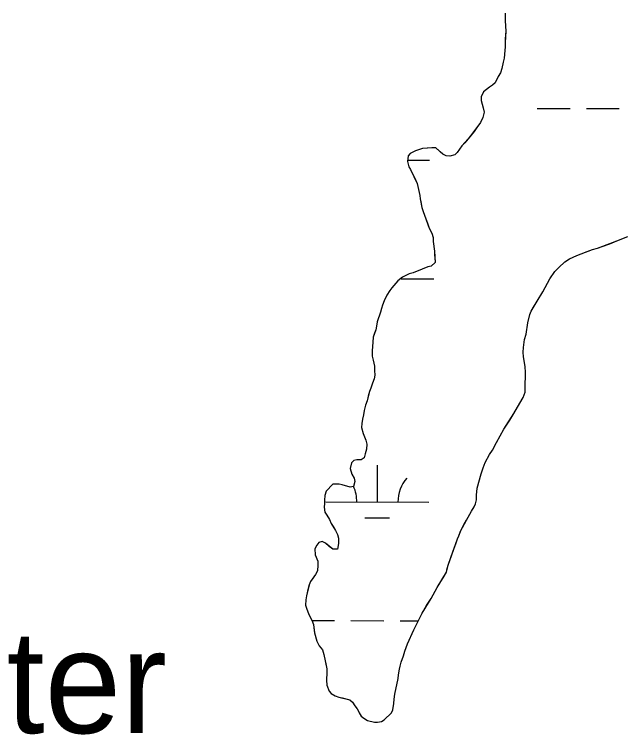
# Model space of a CAD drawing. Extents: x 3172297 to 3210190, y 958463 to 983887.
# Drawn here: x 3188922 to 3189515, y 973093 to 973793 of the extents above; entities that cross this region are included whole.
import ezdxf

# ---------------------------------------------------------------- set-up
doc = ezdxf.new("R2010")
doc.units = 0
for name, color, linetype in [('V-RIVR-IDEN', 7, 'Continuous'), ('V-SITE-VEGE', 7, 'Continuous'), ('V-TOPO-SHOR', 7, 'Continuous'), ('V-WETL-SWMP', 7, 'Continuous')]:
    doc.layers.add(name, color=color, linetype=linetype)

msp = doc.modelspace()

# ---------------------------------------------------------------- linework, layer by layer
at = {"layer": 'V-SITE-VEGE'}
for p, q in [((3189399.96, 973794.63), (3189400.01, 973786.97)), ((3189400.01, 973786.97), (3189400.73, 973777.12)), ((3189400.73, 973777.12), (3189399.93, 973766.17)), ((3189399.93, 973766.17), (3189399.96, 973761.79)), ((3189399.96, 973761.79), (3189399.55, 973758.29)), ((3189399.55, 973758.29), (3189398.95, 973750.62)), ((3189398.1, 973746.89), (3189396.61, 973740.75)), ((3189398.95, 973750.62), (3189398.1, 973746.89)), ((3189396.61, 973740.75), (3189395.32, 973736.59)), ((3189393.16, 973732.85), (3189390.14, 973726.92)), ((3189395.32, 973736.59), (3189393.16, 973732.85)), ((3189387.52, 973724.49), (3189384.69, 973722.5)), ((3189390.14, 973726.92), (3189387.52, 973724.49)), ((3189379.03, 973717.87), (3189376.65, 973713.03)), ((3189384.69, 973722.5), (3189379.03, 973717.87)), ((3189376.65, 973713.03), (3189376.68, 973709.53)), ((3189376.68, 973709.53), (3189378.7, 973702.54)), ((3189379.6, 973698.38), (3189378.11, 973692.9)), ((3189378.7, 973702.54), (3189379.6, 973698.38)), ((3189378.11, 973692.9), (3189375.95, 973688.29)), ((3189375.95, 973688.29), (3189369.66, 973679.27)), ((3189369.66, 973679.27), (3189364.02, 973672.23)), ((3189364.02, 973672.23), (3189357.94, 973665.4)), ((3189319.65, 973662.73), (3189312.66, 973660.71)), ((3189328.62, 973663.67), (3189319.65, 973662.73)), ((3189332.56, 973663.47), (3189328.62, 973663.67)), ((3189339.39, 973657.39), (3189332.56, 973663.47)), ((3189357.94, 973665.4), (3189353.39, 973659.02)), ((3189305.69, 973655.62), (3189305.07, 973650.15)), ((3189307.64, 973658.05), (3189305.69, 973655.62)), ((3189312.66, 973660.71), (3189307.64, 973658.05)), ((3189342.46, 973655.66), (3189339.39, 973657.39)), ((3189346.19, 973655.47), (3189342.46, 973655.66)), ((3189351, 973656.59), (3189346.19, 973655.47)), ((3189353.39, 973659.02), (3189351, 973656.59)), ((3189305.07, 973650.15), (3189306.2, 973645.12)), ((3189306.2, 973645.12), (3189307.75, 973642.51)), ((3189307.75, 973642.51), (3189314.41, 973628.98)), ((3189314.41, 973628.98), (3189316.89, 973617.17)), ((3189316.89, 973617.17), (3189317.14, 973613.89)), ((3189317.14, 973613.89), (3189318.95, 973605.36)), ((3189318.95, 973605.36), (3189320.29, 973601.65)), ((3189320.29, 973601.65), (3189321.41, 973598.16)), ((3189321.41, 973598.16), (3189326.09, 973585.49)), ((3189326.09, 973585.49), (3189328.75, 973580.48)), ((3189328.75, 973580.48), (3189329.87, 973576.33)), ((3189508.75, 973573.18), (3189519.45, 973577.41)), ((3189329.87, 973576.33), (3189329.9, 973572.38)), ((3189329.9, 973572.38), (3189331.06, 973562.98)), ((3189489.75, 973566.04), (3189501.77, 973570.29)), ((3189501.77, 973570.29), (3189508.75, 973573.18)), ((3189331.06, 973562.98), (3189331.79, 973552.04)), ((3189469.88, 973558.9), (3189484.95, 973564.7)), ((3189484.95, 973564.7), (3189489.75, 973566.04)), ((3189462.46, 973555.57), (3189469.88, 973558.9)), ((3189331.79, 973552.04), (3189327.88, 973548.29)), ((3189452.23, 973547.18), (3189458.1, 973552.69)), ((3189458.1, 973552.69), (3189462.46, 973555.57)), ((3189310.41, 973542.04), (3189306.69, 973540.92)), ((3189319.14, 973545.6), (3189310.41, 973542.04)), ((3189324.82, 973547.61), (3189319.14, 973545.6)), ((3189327.88, 973548.29), (3189324.82, 973547.61)), ((3189443.33, 973536.17), (3189448.32, 973543.21)), ((3189448.32, 973543.21), (3189452.23, 973547.18)), ((3189299.93, 973537.59), (3189295.58, 973534.06)), ((3189306.69, 973540.92), (3189299.93, 973537.59)), ((3189436.63, 973523.43), (3189443.33, 973536.17)), ((3189295.58, 973534.06), (3189289.71, 973527.23)), ((3189287.76, 973524.59), (3189284.73, 973520.19)), ((3189289.71, 973527.23), (3189287.76, 973524.59)), ((3189431.22, 973514.19), (3189436.63, 973523.43)), ((3189282.14, 973514.7), (3189280.63, 973510.31)), ((3189284.73, 973520.19), (3189282.14, 973514.7)), ((3189425.16, 973504.74), (3189431.22, 973514.19)), ((3189279.78, 973507.24), (3189278.49, 973503.73)), ((3189280.63, 973510.31), (3189279.78, 973507.24)), ((3189278.49, 973503.73), (3189275.27, 973494.08)), ((3189421.95, 973493.33), (3189423.87, 973501.45)), ((3189423.87, 973501.45), (3189425.16, 973504.74)), ((3189275.27, 973494.08), (3189274.02, 973486.41)), ((3189420.28, 973482.16), (3189421.95, 973493.33)), ((3189274.02, 973486.41), (3189271.65, 973479.38)), ((3189271.65, 973479.38), (3189271.03, 973474.56)), ((3189418.78, 973477.11), (3189420.28, 973482.16)), ((3189271.03, 973474.56), (3189270.43, 973466.02)), ((3189417.74, 973469.22), (3189418.78, 973477.11)), ((3189270.43, 973466.02), (3189270.69, 973460.77)), ((3189417.55, 973464.62), (3189417.74, 973469.22)), ((3189270.69, 973460.77), (3189271.37, 973457.05)), ((3189417.8, 973460.25), (3189417.55, 973464.62)), ((3189419.62, 973450.85), (3189417.8, 973460.25)), ((3189271.37, 973457.05), (3189272.72, 973451.15)), ((3189272.72, 973451.15), (3189272.97, 973446.77)), ((3189419.88, 973444.94), (3189419.62, 973450.85)), ((3189272.97, 973446.77), (3189273, 973442.4)), ((3189419.91, 973439.68), (3189419.88, 973444.94)), ((3189272.37, 973438.89), (3189270.87, 973434.5)), ((3189273, 973442.4), (3189272.37, 973438.89)), ((3189419.51, 973434.86), (3189419.91, 973439.68)), ((3189270.87, 973434.5), (3189269.37, 973429.67)), ((3189419.57, 973425.89), (3189419.51, 973434.86)), ((3189267.86, 973426.38), (3189265.73, 973417.39)), ((3189269.37, 973429.67), (3189267.86, 973426.38)), ((3189417.42, 973420.62), (3189419.57, 973425.89)), ((3189265.73, 973417.39), (3189264.01, 973413.22)), ((3189414.39, 973415.13), (3189417.42, 973420.62)), ((3189264.01, 973413.22), (3189262.73, 973407.95)), ((3189408.55, 973405.02), (3189414.39, 973415.13)), ((3189262.1, 973403.79), (3189261.26, 973399.62)), ((3189262.73, 973407.95), (3189262.1, 973403.79)), ((3189398.8, 973389.63), (3189408.55, 973405.02)), ((3189260.63, 973395.46), (3189260.21, 973391.52)), ((3189261.26, 973399.62), (3189260.63, 973395.46)), ((3189260.21, 973391.52), (3189261.79, 973385.62)), ((3189391.67, 973376.66), (3189398.8, 973389.63)), ((3189261.79, 973385.62), (3189264.46, 973379.07)), ((3189264.46, 973379.07), (3189265.36, 973375.35)), ((3189265.36, 973375.35), (3189265.18, 973370.32)), ((3189387.56, 973369.41), (3189391.67, 973376.66)), ((3189265.18, 973370.32), (3189263.68, 973365.71)), ((3189384.74, 973365.01), (3189387.56, 973369.41)), ((3189255.62, 973359.96), (3189252.56, 973359.29)), ((3189259.78, 973359.99), (3189255.62, 973359.96)), ((3189262.61, 973361.76), (3189259.78, 973359.99)), ((3189263.68, 973365.71), (3189262.61, 973361.76)), ((3189380.64, 973357.32), (3189384.74, 973365.01)), ((3189250.38, 973357.08), (3189249.11, 973351.38)), ((3189252.56, 973359.29), (3189250.38, 973357.08)), ((3189378.48, 973352.05), (3189380.64, 973357.32)), ((3189249.11, 973351.38), (3189250.9, 973345.92)), ((3189250.9, 973345.92), (3189253.12, 973341.99)), ((3189372.71, 973332.53), (3189376.55, 973346.35)), ((3189376.55, 973346.35), (3189378.48, 973352.05)), ((3189253.79, 973338.94), (3189252.51, 973334.11)), ((3189253.12, 973341.99), (3189253.79, 973338.94)), ((3189232.35, 973336.38), (3189225.83, 973329.33)), ((3189238.27, 973336.2), (3189232.35, 973336.38)), ((3189241.34, 973335.57), (3189238.27, 973336.2)), ((3189249.01, 973333.43), (3189241.34, 973335.57)), ((3189252.51, 973334.11), (3189249.01, 973333.43)), ((3189372.1, 973325.52), (3189372.71, 973332.53)), ((3189224.55, 973325.38), (3189224.15, 973320.56)), ((3189225.83, 973329.33), (3189224.55, 973325.38)), ((3189372.13, 973320.92), (3189372.1, 973325.52)), ((3189224.15, 973320.56), (3189224.17, 973317.5)), ((3189371.06, 973317.19), (3189372.13, 973320.92)), ((3189224.17, 973317.5), (3189223.75, 973313.99)), ((3189223.75, 973313.99), (3189224.44, 973309.18)), ((3189367.39, 973309.94), (3189369.77, 973314.12)), ((3189369.77, 973314.12), (3189371.06, 973317.19)), ((3189224.44, 973309.18), (3189226.43, 973306.13)), ((3189226.43, 973306.13), (3189228.87, 973301.77)), ((3189362.2, 973301.37), (3189367.39, 973309.94)), ((3189228.87, 973301.77), (3189230.65, 973298.06)), ((3189230.65, 973298.06), (3189234.85, 973291.3)), ((3189356.36, 973290.39), (3189362.2, 973301.37)), ((3189234.85, 973291.3), (3189236.64, 973287.15)), ((3189354.85, 973286), (3189356.36, 973290.39)), ((3189236.64, 973287.15), (3189237.75, 973283.66)), ((3189237.75, 973283.66), (3189237.79, 973278.62)), ((3189344.55, 973257.46), (3189353.56, 973283.14)), ((3189353.56, 973283.14), (3189354.85, 973286)), ((3189216.78, 973276.95), (3189214.84, 973273.43)), ((3189218.74, 973279.37), (3189216.78, 973276.95)), ((3189221.79, 973280.48), (3189218.74, 973279.37)), ((3189225.09, 973278.75), (3189221.79, 973280.48)), ((3189232.14, 973272.89), (3189225.09, 973278.75)), ((3189237.79, 973278.62), (3189236.95, 973273.14)), ((3189214.84, 973273.43), (3189215.1, 973267.52)), ((3189236.95, 973273.14), (3189232.14, 973272.89)), ((3189215.1, 973267.52), (3189217.55, 973261.19)), ((3189217.79, 973257.47), (3189217.18, 973251.99)), ((3189217.55, 973261.19), (3189217.79, 973257.47)), ((3189342.84, 973250.67), (3189344.55, 973257.46)), ((3189215.23, 973248.26), (3189210.46, 973241.66)), ((3189217.18, 973251.99), (3189215.23, 973248.26)), ((3189333.97, 973235.72), (3189342.84, 973250.67)), ((3189210.46, 973241.66), (3189209.17, 973238.36)), ((3189209.17, 973238.36), (3189206.62, 973227.62)), ((3189327.91, 973225.17), (3189333.97, 973235.72)), ((3189206.62, 973227.62), (3189205.98, 973223.89)), ((3189205.98, 973223.89), (3189205.8, 973218.64)), ((3189319.25, 973210.88), (3189327.91, 973225.17)), ((3189205.8, 973218.64), (3189206.48, 973215.58)), ((3189206.48, 973215.58), (3189208.93, 973209.46)), ((3189208.93, 973209.46), (3189211.81, 973203.79)), ((3189311.05, 973194.41), (3189319.25, 973210.88)), ((3189211.81, 973203.79), (3189213.38, 973199.64)), ((3189213.38, 973199.64), (3189214.52, 973191.55)), ((3189214.52, 973191.55), (3189216.77, 973183.47)), ((3189305.01, 973180.79), (3189311.05, 973194.41)), ((3189216.77, 973183.47), (3189218.99, 973179.1)), ((3189218.99, 973179.1), (3189222.08, 973175.19)), ((3189302.43, 973173.77), (3189305.01, 973180.79)), ((3189222.08, 973175.19), (3189223.65, 973170.38)), ((3189300.93, 973169.38), (3189302.43, 973173.77)), ((3189223.65, 973170.38), (3189226.37, 973156.61)), ((3189298.79, 973163.02), (3189300.93, 973169.38)), ((3189226.37, 973156.61), (3189226.39, 973153.1)), ((3189297.3, 973156.22), (3189297.72, 973159.29)), ((3189297.72, 973159.29), (3189298.79, 973163.02)), ((3189226.39, 973153.1), (3189226.23, 973145.66)), ((3189295.83, 973147.23), (3189296.24, 973150.74)), ((3189296.24, 973150.74), (3189297.3, 973156.22)), ((3189226.23, 973145.66), (3189226.26, 973140.84)), ((3189292.65, 973131.89), (3189295.83, 973147.23)), ((3189226.26, 973140.84), (3189228.71, 973134.95)), ((3189228.71, 973134.95), (3189230.69, 973132.56)), ((3189230.69, 973132.56), (3189234.43, 973130.39)), ((3189234.43, 973130.39), (3189238.16, 973129.1)), ((3189238.16, 973129.1), (3189248.69, 973126.55)), ((3189292.03, 973127.07), (3189292.65, 973131.89)), ((3189248.69, 973126.55), (3189251.55, 973124.16)), ((3189251.55, 973124.16), (3189253.76, 973120.67)), ((3189290.79, 973116.77), (3189291.62, 973122.9)), ((3189291.62, 973122.9), (3189292.03, 973127.07)), ((3189253.76, 973120.67), (3189255.97, 973117.63)), ((3189255.97, 973117.63), (3189259.74, 973110.43)), ((3189289.27, 973113.7), (3189290.79, 973116.77)), ((3189259.74, 973110.43), (3189262.38, 973108.47)), ((3189262.38, 973108.47), (3189265.9, 973106.31)), ((3189282.31, 973106.86), (3189289.27, 973113.7)), ((3189265.9, 973106.31), (3189272.7, 973104.6)), ((3189272.7, 973104.6), (3189275.76, 973104.62)), ((3189275.76, 973104.62), (3189279.48, 973105.31)), ((3189279.48, 973105.31), (3189282.31, 973106.86))]:
    msp.add_line(p, q, dxfattribs=at)
at = {"layer": 'V-TOPO-SHOR'}
for points in [[(3189399.96, 973794.63), (3189400.01, 973786.97), (3189400.73, 973777.12), (3189400.13, 973769.67), (3189399.93, 973766.17), (3189399.96, 973761.79), (3189399.55, 973758.29), (3189398.95, 973750.62), (3189398.1, 973746.89), (3189396.61, 973740.75), (3189395.32, 973736.58), (3189393.16, 973732.85), (3189390.13, 973726.92), (3189387.52, 973724.49), (3189384.69, 973722.5), (3189379.03, 973717.87), (3189376.66, 973713.03), (3189376.68, 973709.53), (3189378.7, 973702.54), (3189379.6, 973698.38), (3189378.11, 973692.9), (3189375.95, 973688.29), (3189373.13, 973684.33), (3189369.66, 973679.27), (3189364.02, 973672.23), (3189360.76, 973668.48), (3189357.94, 973665.4), (3189353.39, 973659.02), (3189351, 973656.59), (3189346.19, 973655.47), (3189342.46, 973655.66), (3189339.39, 973657.39), (3189336.74, 973659.78), (3189332.56, 973663.47), (3189328.62, 973663.67), (3189324.24, 973663.2), (3189319.65, 973662.73), (3189316.59, 973661.83), (3189312.66, 973660.71), (3189307.64, 973658.05), (3189305.69, 973655.62), (3189305.07, 973650.15), (3189306.2, 973645.12), (3189307.75, 973642.51), (3189309.74, 973638.58), (3189311.96, 973634), (3189314.41, 973628.98), (3189316.9, 973617.17), (3189317.14, 973613.89), (3189317.81, 973610.83), (3189318.95, 973605.36), (3189320.29, 973601.65), (3189321.41, 973598.16), (3189324.75, 973589.21), (3189326.09, 973585.49), (3189328.75, 973580.48), (3189329.87, 973576.33), (3189329.9, 973572.38), (3189331.06, 973562.98)], [(3189484.95, 973564.7), (3189489.75, 973566.04), (3189494.34, 973567.61), (3189501.77, 973570.29), (3189508.75, 973573.18), (3189519.45, 973577.41)], [(3189331.06, 973562.98), (3189331.3, 973559.48), (3189331.54, 973556.42), (3189331.79, 973552.04), (3189327.88, 973548.29), (3189324.82, 973547.61), (3189319.14, 973545.6), (3189314.34, 973543.6), (3189310.41, 973542.04), (3189306.69, 973540.92), (3189299.93, 973537.59), (3189295.58, 973534.06), (3189289.71, 973527.23), (3189287.76, 973524.59), (3189284.73, 973520.19), (3189282.14, 973514.7), (3189280.63, 973510.31), (3189279.78, 973507.24), (3189278.49, 973503.73), (3189275.27, 973494.08), (3189274.65, 973489.91), (3189274.01, 973486.41), (3189272.94, 973483.11), (3189271.65, 973479.38), (3189271.03, 973474.56), (3189270.43, 973466.02), (3189270.69, 973460.77), (3189271.37, 973457.05), (3189272.72, 973451.15), (3189272.97, 973446.77), (3189273, 973442.4), (3189272.37, 973438.89), (3189270.87, 973434.5), (3189269.37, 973429.67), (3189267.86, 973426.38), (3189266.79, 973421.77), (3189265.73, 973417.39), (3189264.01, 973413.22), (3189262.73, 973407.95), (3189262.1, 973403.79), (3189261.26, 973399.62), (3189260.63, 973395.46), (3189260.21, 973391.52), (3189261.79, 973385.62), (3189264.46, 973379.07), (3189265.36, 973375.35), (3189265.18, 973370.32), (3189263.68, 973365.71), (3189262.61, 973361.76), (3189259.78, 973359.99), (3189255.62, 973359.96), (3189252.56, 973359.29), (3189250.38, 973357.08), (3189249.11, 973351.38), (3189250.9, 973345.92), (3189253.12, 973341.99), (3189253.79, 973338.94), (3189252.51, 973334.11), (3189249.01, 973333.43), (3189241.34, 973335.57), (3189238.27, 973336.2), (3189232.35, 973336.38), (3189225.83, 973329.33), (3189224.55, 973325.38), (3189224.15, 973320.56), (3189224.17, 973317.5), (3189223.75, 973313.99), (3189224.44, 973309.18), (3189226.43, 973306.13), (3189228.87, 973301.77), (3189230.65, 973298.06), (3189232.42, 973295.22), (3189234.85, 973291.3), (3189236.64, 973287.15), (3189237.75, 973283.66), (3189237.79, 973278.62), (3189236.95, 973273.14), (3189232.14, 973272.89), (3189228.83, 973275.71), (3189225.09, 973278.75), (3189221.79, 973280.48), (3189218.74, 973279.37), (3189216.78, 973276.95), (3189214.84, 973273.43), (3189215.1, 973267.52), (3189217.55, 973261.19), (3189217.79, 973257.47), (3189217.17, 973251.99), (3189215.23, 973248.26), (3189213.06, 973245.18), (3189210.46, 973241.66), (3189209.17, 973238.36), (3189207.68, 973232.22), (3189206.62, 973227.62), (3189205.98, 973223.89), (3189205.8, 973218.64), (3189206.48, 973215.58), (3189208.93, 973209.46), (3189211.81, 973203.79), (3189213.38, 973199.64), (3189213.83, 973196.36)], [(3189213.83, 973196.36), (3189214.52, 973191.55), (3189216.77, 973183.47), (3189218.99, 973179.1), (3189222.08, 973175.19), (3189223.65, 973170.38), (3189224.78, 973164.48), (3189225.46, 973161.42), (3189226.37, 973156.61), (3189226.39, 973153.1), (3189226.23, 973145.66), (3189226.26, 973140.84), (3189228.71, 973134.95), (3189230.69, 973132.56), (3189234.43, 973130.39), (3189238.16, 973129.1), (3189241.45, 973128.25), (3189248.69, 973126.55), (3189251.55, 973124.16), (3189253.76, 973120.67), (3189255.97, 973117.63), (3189257.97, 973113.92), (3189259.74, 973110.43), (3189262.38, 973108.47), (3189265.9, 973106.31), (3189272.7, 973104.6), (3189275.76, 973104.62), (3189279.48, 973105.31), (3189282.31, 973106.86), (3189289.27, 973113.7), (3189290.79, 973116.77), (3189291.62, 973122.9), (3189292.03, 973127.07), (3189292.65, 973131.89), (3189295.83, 973147.23), (3189296.24, 973150.74), (3189297.3, 973156.22), (3189297.72, 973159.29), (3189298.79, 973163.02), (3189300.93, 973169.38), (3189302.43, 973173.77), (3189305.01, 973180.79), (3189311.05, 973194.41), (3189317.53, 973207.36), (3189319.25, 973210.88), (3189323.58, 973218.14), (3189327.91, 973225.17), (3189333.97, 973235.72), (3189340.46, 973246.71), (3189342.84, 973250.67), (3189343.69, 973254.18), (3189344.55, 973257.46), (3189349.48, 973271.51), (3189351.85, 973278.09), (3189353.56, 973283.14), (3189354.86, 973286), (3189356.36, 973290.39), (3189360.04, 973297.2), (3189362.2, 973301.37), (3189367.39, 973309.94), (3189369.77, 973314.12), (3189371.06, 973317.19), (3189372.13, 973320.92), (3189372.1, 973325.52), (3189372.71, 973332.53), (3189376.55, 973346.35), (3189378.48, 973352.05), (3189380.64, 973357.32), (3189384.74, 973365.01), (3189387.56, 973369.41), (3189391.67, 973376.66), (3189398.8, 973389.63), (3189404.44, 973398.42), (3189408.55, 973405.02), (3189414.39, 973415.13), (3189417.42, 973420.62), (3189419.57, 973425.89), (3189419.54, 973430.05), (3189419.51, 973434.86), (3189419.91, 973439.68), (3189419.88, 973444.94), (3189419.62, 973450.85), (3189417.8, 973460.25), (3189417.55, 973464.62), (3189417.74, 973469.22), (3189418.78, 973477.11), (3189420.28, 973482.16), (3189421.95, 973493.33), (3189423.87, 973501.45), (3189425.16, 973504.74), (3189427.54, 973508.48), (3189431.22, 973514.19), (3189436.63, 973523.43), (3189443.33, 973536.17), (3189448.32, 973543.21), (3189452.23, 973547.18), (3189458.1, 973552.69), (3189462.46, 973555.57), (3189469.88, 973558.9), (3189479.71, 973562.69), (3189484.95, 973564.7)]]:
    msp.add_lwpolyline(points, dxfattribs=at)
at = {"layer": 'V-WETL-SWMP'}
for p, q in [((3189431.12, 973701.88), (3189463.12, 973701.8)), ((3189479.12, 973701.76), (3189511.12, 973701.68)), ((3189305.21, 973651.45), (3189326.4, 973651.39)), ((3189298.71, 973536.03), (3189330.71, 973535.95)), ((3189275.58, 973318.84), (3189275.67, 973354.84)), ((3189225.58, 973318.97), (3189325.58, 973318.72)), ((3189263.54, 973303.44), (3189287.54, 973303.38)), ((3189211.9, 973203.57), (3189233.89, 973203.51)), ((3189249.89, 973203.47), (3189281.89, 973203.39)), ((3189297.89, 973203.36), (3189315.5, 973203.31))]:
    msp.add_line(p, q, dxfattribs=at)
msp.add_lwpolyline([(3189399.96, 973794.63), (3189400.01, 973786.97), (3189400.73, 973777.12), (3189400.13, 973769.67), (3189399.93, 973766.17), (3189399.96, 973761.79), (3189399.55, 973758.29), (3189398.95, 973750.62), (3189398.1, 973746.89), (3189396.61, 973740.75), (3189395.32, 973736.58), (3189393.16, 973732.85), (3189390.13, 973726.92), (3189387.52, 973724.49), (3189384.69, 973722.5), (3189379.03, 973717.86), (3189376.66, 973713.03), (3189376.68, 973709.53), (3189378.7, 973702.54), (3189379.6, 973698.38), (3189378.11, 973692.9), (3189375.95, 973688.29), (3189373.13, 973684.33), (3189369.67, 973679.27), (3189364.02, 973672.23), (3189360.76, 973668.48), (3189357.94, 973665.4), (3189353.39, 973659.02), (3189350.99, 973656.59), (3189346.19, 973655.47), (3189342.46, 973655.66), (3189339.39, 973657.39), (3189336.74, 973659.78), (3189332.56, 973663.47), (3189328.62, 973663.66), (3189324.24, 973663.2), (3189319.65, 973662.73), (3189316.59, 973661.83), (3189312.66, 973660.71), (3189307.64, 973658.05), (3189305.69, 973655.63), (3189305.07, 973650.15), (3189306.2, 973645.12), (3189307.75, 973642.51), (3189309.74, 973638.58), (3189311.96, 973634), (3189314.41, 973628.98), (3189316.9, 973617.17), (3189317.14, 973613.89), (3189317.81, 973610.83), (3189318.95, 973605.37), (3189320.29, 973601.65), (3189321.41, 973598.16), (3189324.75, 973589.21), (3189326.09, 973585.49), (3189328.75, 973580.48), (3189329.87, 973576.33), (3189329.9, 973572.38), (3189331.06, 973562.98), (3189331.3, 973559.48), (3189331.54, 973556.42), (3189331.79, 973552.04), (3189327.88, 973548.29), (3189324.82, 973547.61), (3189319.14, 973545.6), (3189314.34, 973543.6), (3189310.41, 973542.04), (3189306.69, 973540.92), (3189299.93, 973537.59), (3189295.58, 973534.06), (3189289.71, 973527.23), (3189287.76, 973524.59), (3189284.73, 973520.19), (3189282.14, 973514.7), (3189280.63, 973510.31), (3189279.78, 973507.24), (3189278.49, 973503.73), (3189275.27, 973494.08), (3189274.65, 973489.91), (3189274.01, 973486.4), (3189272.94, 973483.11), (3189271.65, 973479.38), (3189271.03, 973474.56), (3189270.43, 973466.02), (3189270.69, 973460.77), (3189271.37, 973457.05), (3189272.72, 973451.15), (3189272.97, 973446.77), (3189273, 973442.4), (3189272.37, 973438.89), (3189270.87, 973434.5), (3189269.37, 973429.67), (3189267.86, 973426.38), (3189266.79, 973421.77), (3189265.73, 973417.39), (3189264.01, 973413.22), (3189262.73, 973407.96), (3189262.1, 973403.79), (3189261.25, 973399.63), (3189260.63, 973395.46), (3189260.22, 973391.52), (3189261.79, 973385.62), (3189264.46, 973379.07), (3189265.36, 973375.35), (3189265.18, 973370.32), (3189263.68, 973365.71), (3189262.61, 973361.76), (3189259.78, 973359.99), (3189255.62, 973359.96), (3189252.56, 973359.28), (3189250.38, 973357.08), (3189249.11, 973351.38), (3189250.9, 973345.92), (3189253.11, 973341.99), (3189253.79, 973338.93), (3189252.51, 973334.11), (3189249.01, 973333.43), (3189241.34, 973335.57), (3189238.27, 973336.2), (3189232.35, 973336.38), (3189225.84, 973329.33), (3189224.55, 973325.38), (3189224.15, 973320.56), (3189224.17, 973317.5), (3189223.75, 973313.99), (3189224.44, 973309.18), (3189226.43, 973306.13), (3189228.87, 973301.77), (3189230.65, 973298.06), (3189232.42, 973295.22), (3189234.85, 973291.3), (3189236.64, 973287.15), (3189237.75, 973283.66), (3189237.79, 973278.62), (3189236.95, 973273.14), (3189232.14, 973272.89), (3189228.83, 973275.71), (3189225.09, 973278.75), (3189221.79, 973280.48), (3189218.74, 973279.37), (3189216.78, 973276.95), (3189214.84, 973273.43), (3189215.1, 973267.52), (3189217.55, 973261.19), (3189217.79, 973257.47), (3189217.17, 973251.99), (3189215.23, 973248.26), (3189213.06, 973245.18), (3189210.46, 973241.66), (3189209.17, 973238.36), (3189207.68, 973232.22), (3189206.62, 973227.62), (3189205.98, 973223.89), (3189205.8, 973218.64), (3189206.48, 973215.58), (3189208.93, 973209.46), (3189211.81, 973203.79), (3189213.38, 973199.64), (3189213.83, 973196.36), (3189214.52, 973191.55), (3189216.77, 973183.47), (3189218.99, 973179.1), (3189222.08, 973175.19), (3189223.65, 973170.38), (3189224.78, 973164.48), (3189225.46, 973161.42), (3189226.37, 973156.61), (3189226.39, 973153.1), (3189226.22, 973145.66), (3189226.26, 973140.84), (3189228.71, 973134.95), (3189230.69, 973132.56), (3189234.43, 973130.39), (3189238.16, 973129.1), (3189241.45, 973128.25), (3189248.69, 973126.55), (3189251.55, 973124.16), (3189253.76, 973120.67), (3189255.97, 973117.62), (3189257.97, 973113.92), (3189259.74, 973110.43), (3189262.38, 973108.47), (3189265.9, 973106.31), (3189272.7, 973104.6), (3189275.76, 973104.63), (3189279.48, 973105.31), (3189282.31, 973106.86), (3189289.27, 973113.69), (3189290.79, 973116.77), (3189291.62, 973122.9), (3189292.03, 973127.07), (3189292.65, 973131.89), (3189295.83, 973147.23), (3189296.24, 973150.74), (3189297.3, 973156.22), (3189297.72, 973159.29), (3189298.79, 973163.02), (3189300.93, 973169.38), (3189302.43, 973173.77), (3189305.01, 973180.79), (3189311.05, 973194.41), (3189317.53, 973207.37), (3189319.25, 973210.88), (3189323.58, 973218.14), (3189327.91, 973225.17), (3189333.97, 973235.72), (3189340.46, 973246.71), (3189342.84, 973250.67), (3189343.69, 973254.18), (3189344.55, 973257.46), (3189349.48, 973271.51), (3189351.85, 973278.09), (3189353.56, 973283.14), (3189354.86, 973285.99), (3189356.36, 973290.38), (3189360.03, 973297.2), (3189362.2, 973301.37), (3189367.39, 973309.94), (3189369.77, 973314.12), (3189371.06, 973317.19), (3189372.13, 973320.92), (3189372.1, 973325.52), (3189372.71, 973332.53), (3189376.55, 973346.35), (3189378.48, 973352.05), (3189380.64, 973357.32), (3189384.74, 973365.01), (3189387.56, 973369.41), (3189391.67, 973376.66), (3189398.8, 973389.63), (3189404.44, 973398.42), (3189408.55, 973405.02), (3189414.39, 973415.13), (3189417.42, 973420.62), (3189419.57, 973425.89), (3189419.54, 973430.05), (3189419.51, 973434.86), (3189419.91, 973439.68), (3189419.88, 973444.94), (3189419.62, 973450.85), (3189417.8, 973460.25), (3189417.55, 973464.62), (3189417.74, 973469.22), (3189418.78, 973477.11), (3189420.28, 973482.16), (3189421.95, 973493.33), (3189423.87, 973501.45), (3189425.16, 973504.74), (3189427.54, 973508.48), (3189431.22, 973514.19), (3189436.63, 973523.43), (3189443.33, 973536.17), (3189448.32, 973543.21), (3189452.23, 973547.18), (3189458.1, 973552.69), (3189462.46, 973555.56), (3189469.88, 973558.9), (3189479.71, 973562.69), (3189484.95, 973564.69), (3189489.75, 973566.04), (3189494.34, 973567.61), (3189501.77, 973570.28), (3189508.75, 973573.18), (3189519.45, 973577.41)], dxfattribs=at)
for centre, start, end in [((3189330.83, 973319.18), 139.0865, 180.63016), ((3189220.34, 973319.45), 359.0865, 24.53177)]:
    msp.add_arc(centre, 35.25, start, end, dxfattribs=at)

# ---------------------------------------------------------------- texts
at = {"layer": 'V-RIVR-IDEN'}
msp.add_text('Water', height=100, dxfattribs=at).set_placement((3188714.05, 973094.02))

doc.saveas('drawing.dxf')
